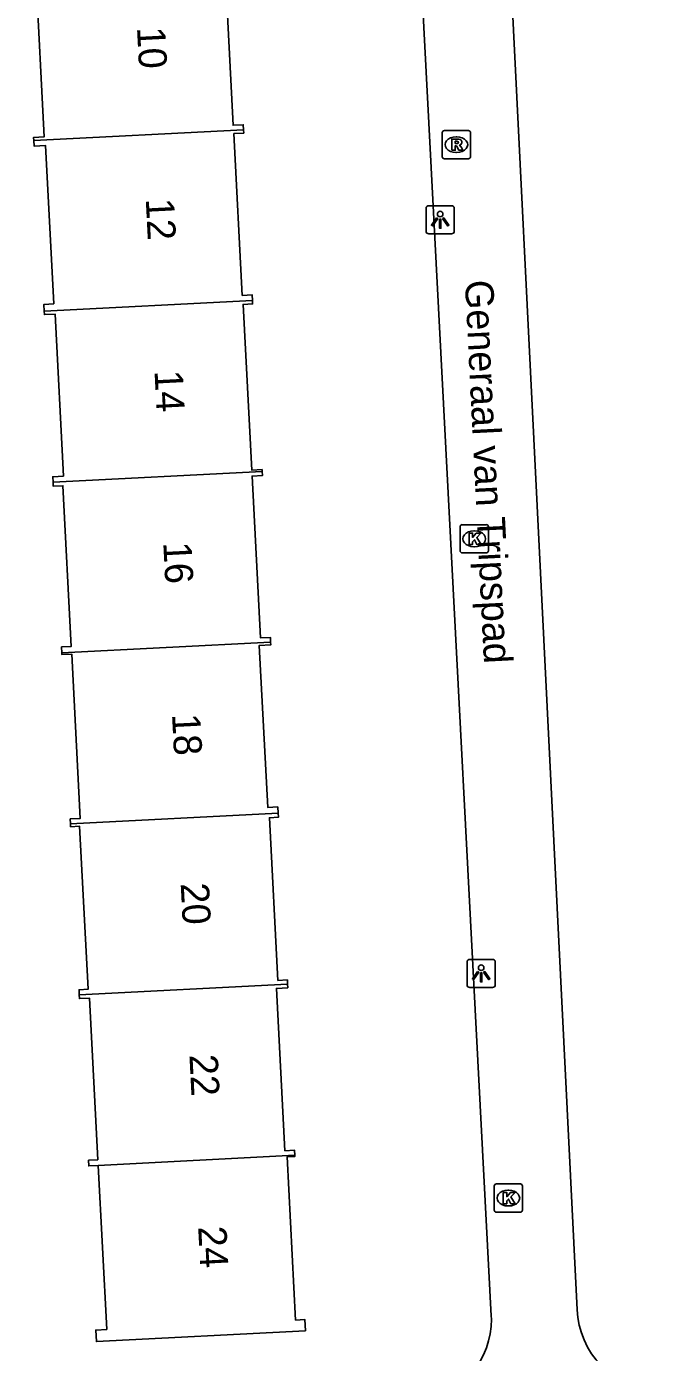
# Model space of a CAD drawing. Extents: x 161084 to 161928, y 385355 to 386522.
# Drawn here: x 161475.6 to 161498.2, y 385662.25 to 385709.2 of the extents above; entities that cross this region are included whole.
import ezdxf

# ---------------------------------------------------------------- set-up
doc = ezdxf.new("R2010")
doc.units = 0
for name, color, linetype in [('IMGEO_Kolk', 7, 'Continuous'), ('IMGEO_Lichtpunt', 7, 'Continuous'), ('IMGEO_Openbare_ruimte_label', 7, 'Continuous'), ('IMGEO_Pand', 7, 'Continuous'), ('IMGEO_Pand_nummerreeks', 7, 'Continuous'), ('IMGEO_Rioolput', 7, 'Continuous'), ('IMGEO_Voetpad_open', 7, 'Continuous')]:
    doc.layers.add(name, color=color, linetype=linetype)

msp = doc.modelspace()

# ---------------------------------------------------------------- linework, layer by layer
at = {"layer": 'IMGEO_Kolk'}
for p, q in [((161490.958, 385690.636), (161490.958, 385691.488)), ((161491.033, 385691.562), (161491.885, 385691.562)), ((161491.446, 385691.342), (161491.471, 385691.342)), ((161491.959, 385691.488), (161491.959, 385690.636)), ((161491.885, 385690.562), (161491.033, 385690.562)), ((161491.469, 385690.782), (161491.444, 385690.782)), ((161492.167, 385667.292), (161492.167, 385668.144)), ((161492.242, 385668.218), (161493.094, 385668.218)), ((161492.655, 385667.998), (161492.68, 385667.998)), ((161493.168, 385668.144), (161493.168, 385667.292)), ((161492.678, 385667.438), (161492.653, 385667.438)), ((161493.094, 385667.218), (161492.242, 385667.218))]:
    msp.add_line(p, q, dxfattribs=at)
for points in [[(161490.958, 385690.636), (161490.958, 385691.488)], [(161491.033, 385691.562), (161491.885, 385691.562)], [(161491.279, 385691.262), (161491.402, 385691.262), (161491.402, 385691.111), (161491.532, 385691.262), (161491.696, 385691.262), (161491.55, 385691.111), (161491.703, 385690.862), (161491.551, 385690.862), (161491.466, 385691.026), (161491.402, 385690.959), (161491.402, 385690.862), (161491.279, 385690.862), (161491.279, 385691.262)], [(161491.959, 385691.488), (161491.959, 385690.636)], [(161491.885, 385690.562), (161491.033, 385690.562)], [(161492.167, 385667.292), (161492.167, 385668.144)], [(161492.242, 385668.218), (161493.094, 385668.218)], [(161492.488, 385667.918), (161492.611, 385667.918), (161492.611, 385667.767), (161492.741, 385667.918), (161492.905, 385667.918), (161492.759, 385667.767), (161492.912, 385667.518), (161492.76, 385667.518), (161492.675, 385667.682), (161492.611, 385667.615), (161492.611, 385667.518), (161492.488, 385667.518), (161492.488, 385667.918)], [(161493.168, 385668.144), (161493.168, 385667.292)], [(161493.094, 385667.218), (161492.242, 385667.218)]]:
    msp.add_lwpolyline(points, dxfattribs=at)
for centre, start, end in [((161491.035, 385691.486), 91.552, 178.448), ((161491.035, 385691.486), 91.552, 178.448), ((161491.883, 385691.486), 1.552, 88.448), ((161491.883, 385691.486), 1.552, 88.448), ((161491.035, 385690.638), 181.552, 268.448), ((161491.035, 385690.638), 181.552, 268.448), ((161491.883, 385690.638), 271.552, 358.448), ((161491.883, 385690.638), 271.552, 358.448), ((161492.244, 385668.142), 91.552, 178.448), ((161492.244, 385668.142), 91.552, 178.448), ((161493.092, 385668.142), 1.552, 88.448), ((161493.092, 385668.142), 1.552, 88.448), ((161492.244, 385667.294), 181.552, 268.448), ((161492.244, 385667.294), 181.552, 268.448), ((161493.092, 385667.294), 271.552, 358.448), ((161493.092, 385667.294), 271.552, 358.448)]:
    msp.add_arc(centre, 0.0765, start, end, dxfattribs=at)
for centre, major_axis, ratio, start_param, end_param in [((161491.445, 385691.062), (-0.387, 0.002), 0.722429, 4.712389, 7.853982), ((161491.47, 385691.062), (-0.39, 0.002), 0.717154, 1.570796, 4.712389), ((161492.654, 385667.718), (-0.387, 0.002), 0.722429, 4.712389, 7.853982), ((161492.679, 385667.718), (-0.39, 0.002), 0.717154, 1.570796, 4.712389)]:
    msp.add_ellipse(centre, major_axis=major_axis, ratio=ratio, start_param=start_param, end_param=end_param, dxfattribs=at)
at = {"layer": 'IMGEO_Lichtpunt'}
for p, q in [((161489.754, 385702.763), (161489.754, 385701.956)), ((161489.754, 385702.763), (161489.754, 385701.956)), ((161490.656, 385702.858), (161489.848, 385702.858)), ((161490.656, 385702.858), (161489.848, 385702.858)), ((161490.75, 385701.956), (161490.75, 385702.763)), ((161490.75, 385701.956), (161490.75, 385702.763)), ((161489.848, 385701.862), (161490.656, 385701.862)), ((161489.848, 385701.862), (161490.656, 385701.862)), ((161491.206, 385676.076), (161491.206, 385675.269)), ((161491.206, 385676.076), (161491.206, 385675.269)), ((161492.108, 385676.171), (161491.3, 385676.171)), ((161492.108, 385676.171), (161491.3, 385676.171)), ((161492.202, 385675.269), (161492.202, 385676.076)), ((161492.202, 385675.269), (161492.202, 385676.076)), ((161491.3, 385675.175), (161492.108, 385675.175)), ((161491.3, 385675.175), (161492.108, 385675.175))]:
    msp.add_line(p, q, dxfattribs=at)
for points in [[(161490.128, 385702.427), (161490.167, 385702.399), (161489.979, 385702.137), (161489.941, 385702.164), (161490.128, 385702.427)], [(161490.23, 385702.379), (161490.277, 385702.379), (161490.277, 385702.057), (161490.23, 385702.057), (161490.23, 385702.379)], [(161490.34, 385702.399), (161490.378, 385702.426), (161490.565, 385702.164), (161490.526, 385702.136), (161490.34, 385702.399)], [(161491.58, 385675.74), (161491.619, 385675.712), (161491.431, 385675.45), (161491.393, 385675.477), (161491.58, 385675.74)], [(161491.682, 385675.692), (161491.729, 385675.692), (161491.729, 385675.37), (161491.682, 385675.37), (161491.682, 385675.692)], [(161491.792, 385675.712), (161491.83, 385675.739), (161492.017, 385675.477), (161491.978, 385675.449), (161491.792, 385675.712)]]:
    msp.add_lwpolyline(points, dxfattribs=at)
for centre in [(161490.253, 385702.561), (161491.705, 385675.874)]:
    msp.add_circle(centre, 0.0994, dxfattribs=at)
for centre, start, end in [((161489.848, 385702.763), 90, 180), ((161489.848, 385702.763), 90, 180), ((161490.656, 385702.763), 0, 90), ((161490.656, 385702.763), 0, 90), ((161489.848, 385701.956), 180, 270), ((161489.848, 385701.956), 180, 270), ((161490.656, 385701.956), 270, 0), ((161490.656, 385701.956), 270, 360), ((161491.3, 385676.076), 90, 180), ((161491.3, 385676.076), 90, 180), ((161492.108, 385676.076), 0, 90), ((161492.108, 385676.076), 0, 90), ((161491.3, 385675.269), 180, 270), ((161491.3, 385675.269), 180, 270), ((161492.108, 385675.269), 270, 0), ((161492.108, 385675.269), 270, 360)]:
    msp.add_arc(centre, 0.0946, start, end, dxfattribs=at)
at = {"layer": 'IMGEO_Pand'}
for points in [[(161482.999, 385711.6), (161483.006, 385711.469), (161482.621, 385711.449), (161482.92, 385705.705), (161483.278, 385705.724), (161483.287, 385705.548)], [(161475.861, 385705.17), (161475.855, 385705.277), (161476.234, 385705.297), (161475.933, 385711.07), (161475.612, 385711.053), (161475.603, 385711.224)], [(161483.287, 385705.548), (161475.861, 385705.17)], [(161483.287, 385705.548), (161483.294, 385705.426), (161482.947, 385705.408), (161483.245, 385699.679), (161483.595, 385699.697), (161483.605, 385699.498)], [(161476.23, 385699.122), (161476.217, 385699.364), (161476.57, 385699.383), (161476.278, 385704.988), (161475.871, 385704.966), (161475.861, 385705.17)], [(161483.605, 385699.498), (161476.23, 385699.122)], [(161483.947, 385693.448), (161483.943, 385693.514), (161483.578, 385693.494), (161483.273, 385699.363), (161483.611, 385699.381), (161483.605, 385699.498)], [(161476.23, 385699.122), (161476.236, 385699.002), (161476.612, 385699.022), (161476.91, 385693.281), (161476.535, 385693.261), (161476.545, 385693.07)], [(161476.545, 385693.07), (161483.947, 385693.448)], [(161483.947, 385693.448), (161483.955, 385693.301), (161483.592, 385693.283), (161483.89, 385687.555), (161484.239, 385687.573), (161484.248, 385687.396)], [(161476.854, 385687.02), (161476.843, 385687.234), (161477.189, 385687.252), (161476.892, 385692.941), (161476.552, 385692.924), (161476.545, 385693.07)], [(161484.248, 385687.396), (161476.854, 385687.02)], [(161484.515, 385681.343), (161484.503, 385681.571), (161484.147, 385681.552), (161483.848, 385687.284), (161484.253, 385687.305), (161484.248, 385687.396)], [(161476.854, 385687.02), (161476.857, 385686.963), (161477.206, 385686.981), (161477.508, 385681.163), (161477.149, 385681.144), (161477.158, 385680.968)], [(161477.158, 385680.968), (161484.515, 385681.343)], [(161477.472, 385674.918), (161477.463, 385675.094), (161477.785, 385675.111), (161477.484, 385680.883), (161477.163, 385680.866), (161477.158, 385680.968)], [(161484.515, 385681.343), (161484.522, 385681.201), (161484.207, 385681.185), (161484.507, 385675.425), (161484.841, 385675.442), (161484.849, 385675.293)], [(161484.849, 385675.293), (161477.472, 385674.918)], [(161478.144, 385668.872), (161477.809, 385668.855), (161477.799, 385669.058), (161478.126, 385669.075), (161477.828, 385674.798), (161477.479, 385674.78), (161477.472, 385674.918)], [(161484.849, 385675.293), (161484.856, 385675.165), (161484.453, 385675.144), (161484.752, 385669.394), (161485.097, 385669.412), (161485.106, 385669.24)], [(161478.144, 385668.872), (161478.446, 385663.067), (161478.055, 385663.046), (161478.076, 385662.636), (161485.482, 385663.022), (161485.462, 385663.412), (161485.134, 385663.395), (161484.833, 385669.176), (161485.109, 385669.19), (161485.106, 385669.24)], [(161485.106, 385669.24), (161478.144, 385668.872)]]:
    msp.add_lwpolyline(points, dxfattribs=at)
at = {"layer": 'IMGEO_Rioolput'}
for p, q in [((161490.326, 385704.592), (161490.326, 385705.444)), ((161490.401, 385705.518), (161491.253, 385705.518)), ((161491.327, 385705.444), (161491.327, 385704.592)), ((161490.814, 385705.298), (161490.839, 385705.298)), ((161491.253, 385704.518), (161490.401, 385704.518)), ((161490.837, 385704.738), (161490.812, 385704.738))]:
    msp.add_line(p, q, dxfattribs=at)
for points in [[(161490.326, 385704.592), (161490.326, 385705.444)], [(161490.401, 385705.518), (161491.253, 385705.518)], [(161491.327, 385705.444), (161491.327, 385704.592)], [(161490.915, 385705.216), (161490.663, 385705.218), (161490.663, 385704.818)], [(161490.663, 385704.818), (161490.787, 385704.818), (161490.787, 385704.98), (161490.798, 385704.98)], [(161490.841, 385705.137), (161490.787, 385705.137), (161490.787, 385705.056)], [(161490.787, 385705.056), (161490.839, 385705.056)], [(161490.845, 385704.951), (161490.916, 385704.818), (161491.056, 385704.818), (161490.991, 385704.944)], [(161491.253, 385704.518), (161490.401, 385704.518)]]:
    msp.add_lwpolyline(points, dxfattribs=at)
for centre, radius, start, end in [((161490.403, 385705.442), 0.0765, 91.552, 178.448), ((161490.403, 385705.442), 0.0765, 91.552, 178.448), ((161491.251, 385705.442), 0.0765, 1.552, 88.448), ((161491.251, 385705.442), 0.0765, 1.552, 88.448), ((161490.797, 385704.927), 0.0533, 26.0293, 88.6989), ((161490.823, 385705.245), 0.19, 274.7715, 282.9687), ((161490.847, 385705.041), 0.0964, 77.0061, 93.1865), ((161490.861, 385705.098), 0.0378, 276.6634, 79.6772), ((161490.914, 385705.106), 0.109, 350.3612, 89.416), ((161490.912, 385705.106), 0.112, 277.5842, 350.9817), ((161490.896, 385704.891), 0.108, 29.5134, 73.7905), ((161490.403, 385704.594), 0.0765, 181.552, 268.448), ((161490.403, 385704.594), 0.0765, 181.552, 268.448), ((161491.251, 385704.594), 0.0765, 271.552, 358.448), ((161491.251, 385704.594), 0.0765, 271.552, 358.448)]:
    msp.add_arc(centre, radius, start, end, dxfattribs=at)
for centre, major_axis, ratio, start_param, end_param in [((161490.813, 385705.018), (-0.387, 0.002), 0.722429, 4.712389, 7.853982), ((161490.838, 385705.018), (-0.39, 0.002), 0.717154, 1.570796, 4.712389)]:
    msp.add_ellipse(centre, major_axis=major_axis, ratio=ratio, start_param=start_param, end_param=end_param, dxfattribs=at)
at = {"layer": 'IMGEO_Voetpad_open'}
for points in [[(161488.064, 385739.904), (161492.064, 385663.551), (161492.068, 385663.429), (161492.058, 385663.169), (161492.026, 385662.911), (161491.97, 385662.657), (161491.892, 385662.409), (161491.792, 385662.169), (161491.671, 385661.939), (161491.53, 385661.72), (161491.37, 385661.515), (161491.193, 385661.325), (161490.999, 385661.152), (161490.79, 385660.996), (161490.569, 385660.86), (161490.336, 385660.745), (161490.094, 385660.65), (161489.844, 385660.578), (161489.589, 385660.528)], [(161491.321, 385739.927), (161495.099, 385663.765), (161495.126, 385663.49), (161495.177, 385663.218), (161495.253, 385662.951), (161495.352, 385662.693), (161495.473, 385662.444), (161495.616, 385662.207), (161495.78, 385661.984), (161495.964, 385661.777), (161496.165, 385661.586), (161496.382, 385661.415), (161496.613, 385661.263), (161496.858, 385661.133), (161497.113, 385661.025), (161497.376, 385660.941), (161497.646, 385660.88), (161497.921, 385660.843), (161498.197, 385660.832)]]:
    msp.add_lwpolyline(points, dxfattribs=at)

# ---------------------------------------------------------------- texts
at = {"layer": 'IMGEO_Openbare_ruimte_label'}
msp.add_text('Generaal van Tripspad', height=1, rotation=272.8653, dxfattribs=at).set_placement((161491.128, 385700.205))
at = {"layer": 'IMGEO_Pand_nummerreeks'}
for s, rotation, p in [('10', 272.9208, (161479.514, 385709.169)), ('12', 272.9208, (161479.825, 385703.095)), ('14', 272.9219, (161480.135, 385697.012)), ('16', 272.9208, (161480.445, 385690.932)), ('18', 272.9219, (161480.755, 385684.849)), ('20', 272.9208, (161481.062, 385678.86)), ('22', 272.9208, (161481.371, 385672.786)), ('24', 272.9219, (161481.681, 385666.703))]:
    msp.add_text(s, height=1, rotation=rotation, dxfattribs=at).set_placement(p)

doc.saveas('drawing.dxf')
